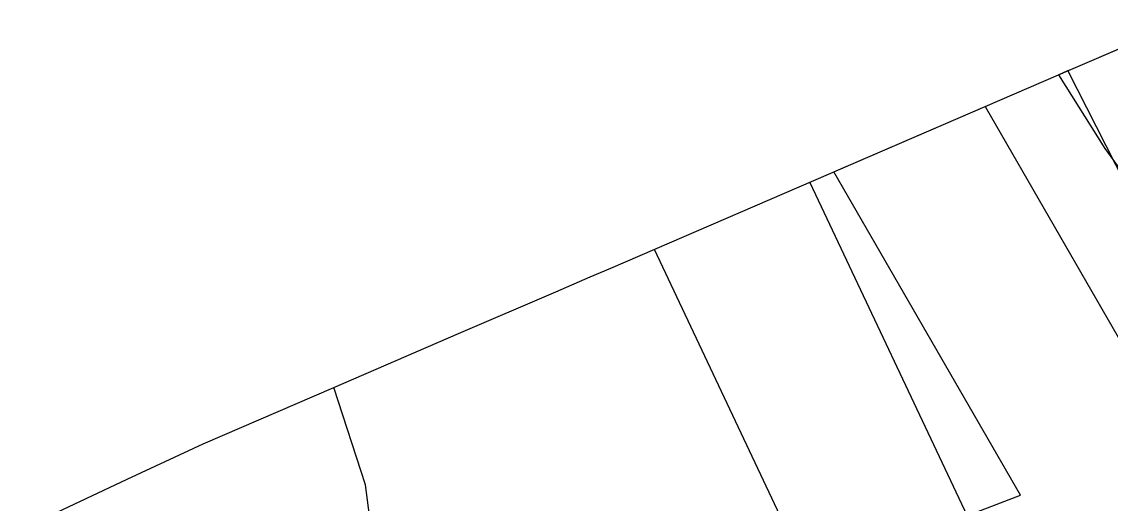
# Model space of a CAD drawing. Extents: x -264070 to -262271, y -1238894 to -1238141.
# Drawn here: x -263704.51 to -263683.57, y -1238485.7 to -1238476.44 of the extents above; entities that cross this region are included whole.
import ezdxf

# ---------------------------------------------------------------- set-up
doc = ezdxf.new("R2010")
doc.units = 0
for name, color, linetype in [('body_kn', 7, 'Continuous'), ('katuz_linie', 7, 'Continuous'), ('kladpar_hranice', 7, 'Continuous'), ('kladpar_plochy', 7, 'Continuous'), ('linie', 7, 'Continuous'), ('tarchy_linie', 7, 'Continuous'), ('zappar_hrandruhpozemk', 7, 'Continuous'), ('zuob_linie', 7, 'Continuous'), ('zuob_plochy', 7, 'Continuous')]:
    doc.layers.add(name, color=color, linetype=linetype)

msp = doc.modelspace()

# ---------------------------------------------------------------- linework, layer by layer
at = {"layer": 'body_kn'}
for p, q in [((-263684.57, -1238477.46), (-263684.57, -1238477.46)), ((-263684.57, -1238477.46), (-263684.57, -1238477.46)), ((-263684.39, -1238477.38), (-263684.39, -1238477.38)), ((-263684.33, -1238477.36), (-263684.33, -1238477.36)), ((-263685.98, -1238478.07), (-263685.98, -1238478.07)), ((-263685.98, -1238478.07), (-263685.98, -1238478.07)), ((-263683.68, -1238478.88), (-263683.68, -1238478.88)), ((-263688.89, -1238479.33), (-263688.89, -1238479.33)), ((-263689.35, -1238479.53), (-263689.35, -1238479.53)), ((-263692.34, -1238480.82), (-263692.34, -1238480.82)), ((-263693.18, -1238481.18), (-263693.18, -1238481.18)), ((-263693.58, -1238481.35), (-263693.58, -1238481.35)), ((-263694.24, -1238481.64), (-263694.24, -1238481.64)), ((-263696.11, -1238482.44), (-263696.11, -1238482.44)), ((-263698.51, -1238483.48), (-263698.51, -1238483.48)), ((-263701.02, -1238484.56), (-263701.02, -1238484.56)), ((-263701.02, -1238484.56), (-263701.02, -1238484.56)), ((-263702.48, -1238485.24), (-263702.48, -1238485.24)), ((-263697.9, -1238485.35), (-263697.9, -1238485.35)), ((-263685.3, -1238485.55), (-263685.3, -1238485.55))]:
    msp.add_line(p, q, dxfattribs=at)
at = {"layer": 'katuz_linie'}
msp.add_lwpolyline([(-263704.51, -1238486.2), (-263702.48, -1238485.24), (-263701.02, -1238484.56), (-263698.51, -1238483.48), (-263696.11, -1238482.44), (-263694.24, -1238481.64), (-263693.58, -1238481.35), (-263693.18, -1238481.18), (-263684.57, -1238477.46), (-263684.33, -1238477.36), (-263682.2, -1238476.44)], dxfattribs=at)
at = {"layer": 'kladpar_hranice'}
for points in [[(-263701.02, -1238484.56), (-263698.51, -1238483.48), (-263696.11, -1238482.44), (-263694.24, -1238481.64), (-263693.58, -1238481.35), (-263693.18, -1238481.18), (-263684.57, -1238477.46), (-263684.33, -1238477.36), (-263682.2, -1238476.44)], [(-263704.51, -1238486.2), (-263702.48, -1238485.24), (-263701.02, -1238484.56)]]:
    msp.add_lwpolyline(points, dxfattribs=at)
at = {"layer": 'kladpar_plochy'}
msp.add_lwpolyline([(-263704.51, -1238486.2), (-263702.48, -1238485.24), (-263701.02, -1238484.56), (-263698.51, -1238483.48), (-263696.11, -1238482.44), (-263694.24, -1238481.64), (-263693.58, -1238481.35), (-263693.18, -1238481.18), (-263684.57, -1238477.46), (-263684.33, -1238477.36), (-263682.2, -1238476.44)], dxfattribs=at)
at = {"layer": 'linie'}
for p, q in [((-263689.35, -1238479.53), (-263551.75, -1238771.36)), ((-263554.69, -1238772.72), (-263692.34, -1238480.82))]:
    msp.add_line(p, q, dxfattribs=at)
at = {"layer": 'tarchy_linie'}
msp.add_line((-263678.17, -1238489.62), (-263684.39, -1238477.38), dxfattribs=at)
for points in [[(-263703.47, -1238492.52), (-263685.3, -1238485.55), (-263688.89, -1238479.33), (-263685.98, -1238478.07), (-263684.57, -1238477.46), (-263684.39, -1238477.38), (-263684.33, -1238477.36), (-263682.94, -1238476.76)], [(-263685.98, -1238478.07), (-263681.49, -1238485.86), (-263677.76, -1238494.67), (-263675.7, -1238499.29)]]:
    msp.add_lwpolyline(points, dxfattribs=at)
at = {"layer": 'zappar_hrandruhpozemk'}
for points in [[(-263684.57, -1238477.46), (-263683.68, -1238478.88), (-263682.27, -1238480.82), (-263680.93, -1238482.03), (-263679.15, -1238483.05), (-263677.48, -1238483.53), (-263675.62, -1238483.6), (-263673.41, -1238483.31), (-263671.6, -1238482.68)], [(-263697.62, -1238487.46), (-263697.9, -1238485.35), (-263698.51, -1238483.48)]]:
    msp.add_lwpolyline(points, dxfattribs=at)
at = {"layer": 'zuob_linie'}
msp.add_lwpolyline([(-263704.51, -1238486.2), (-263702.48, -1238485.24), (-263701.02, -1238484.56), (-263698.51, -1238483.48), (-263696.11, -1238482.44), (-263694.24, -1238481.64), (-263693.58, -1238481.35), (-263693.18, -1238481.18), (-263684.57, -1238477.46), (-263684.33, -1238477.36), (-263682.2, -1238476.44)], dxfattribs=at)
at = {"layer": 'zuob_plochy'}
msp.add_lwpolyline([(-263704.51, -1238486.2), (-263702.48, -1238485.24), (-263701.02, -1238484.56), (-263698.51, -1238483.48), (-263696.11, -1238482.44), (-263694.24, -1238481.64), (-263693.58, -1238481.35), (-263693.18, -1238481.18), (-263684.57, -1238477.46), (-263684.33, -1238477.36), (-263682.2, -1238476.44)], dxfattribs=at)

doc.saveas('drawing.dxf')
